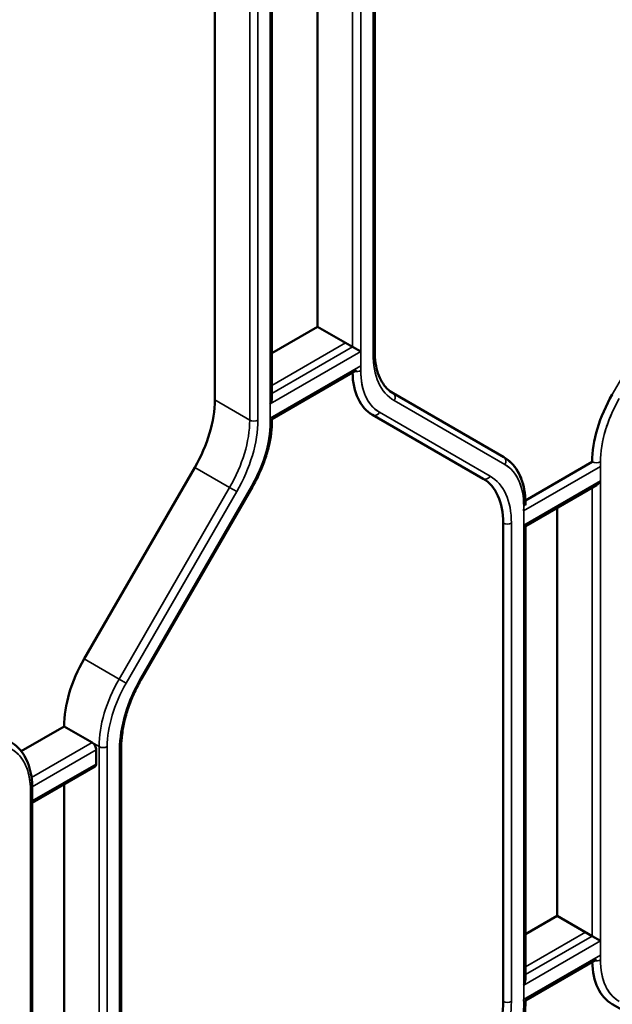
# Model space of a CAD drawing. Header units: millimetres. Extents: x 0 to 14369, y -869 to 2970.
# Tile 637 of 656: x 3763 to 3793, y 1620 to 1671. Entities that reach past the tile are written whole.
import ezdxf

# ---------------------------------------------------------------- set-up
doc = ezdxf.new("R2010")
doc.units = ezdxf.units.MM
doc.header["$LTSCALE"] = 10
doc.layers.add('Sichtbar (ISO)', color=7, linetype='Continuous', lineweight=50)
doc.layers.add('Sichtbar schmal (ISO)', color=7, linetype='Continuous', lineweight=35)

msp = doc.modelspace()

# ---------------------------------------------------------------- linework, layer by layer
at = {"layer": 'Sichtbar (ISO)'}
for p, q in [((3781.091, 1653.959), (3781.091, 1678.647)), ((3781.091, 1653.959), (3781.091, 1678.647)), ((3778.139, 1655.228), (3778.139, 1676.706)), ((3778.139, 1676.706), (3778.139, 1655.228)), ((3772.836, 1651.449), (3772.836, 1676.137)), ((3772.836, 1676.137), (3772.836, 1651.449)), ((3775.787, 1651.543), (3775.787, 1676.093)), ((3775.787, 1651.543), (3775.787, 1676.093)), ((3775.787, 1653.87), (3778.139, 1655.228)), ((3778.139, 1655.228), (3775.787, 1653.87)), ((3778.139, 1655.228), (3779.589, 1654.391)), ((3778.139, 1655.228), (3779.942, 1654.187)), ((3780.366, 1653.942), (3779.942, 1654.187)), ((3775.787, 1650.462), (3780.154, 1652.983)), ((3787.745, 1648.498), (3782.038, 1651.793)), ((3787.745, 1648.498), (3782.038, 1651.793)), ((3775.787, 1650.39), (3775.787, 1650.462)), ((3780.978, 1650.673), (3786.685, 1647.378)), ((3780.978, 1650.673), (3786.685, 1647.378)), ((3792.316, 1648.25), (3788.866, 1646.258)), ((3766.093, 1638.079), (3771.8, 1647.964)), ((3771.8, 1647.964), (3766.093, 1638.079)), ((3769.067, 1637.08), (3774.774, 1646.965)), ((3769.067, 1637.08), (3774.774, 1646.965)), ((3788.869, 1644.934), (3792.529, 1647.047)), ((3788.869, 1646.015), (3788.869, 1646.087)), ((3790.513, 1645.883), (3790.513, 1624.813)), ((3790.513, 1624.813), (3790.513, 1645.883)), ((3787.72, 1645.089), (3787.72, 1620.401)), ((3788.781, 1644.984), (3788.869, 1644.934)), ((3788.869, 1621.537), (3788.869, 1644.934)), ((3788.869, 1621.537), (3788.869, 1644.934)), ((3762.844, 1633.317), (3765.057, 1634.594)), ((3765.057, 1634.594), (3762.844, 1633.317)), ((3765.057, 1634.594), (3766.507, 1633.757)), ((3766.507, 1633.757), (3765.057, 1634.594)), ((3768.009, 1608.848), (3768.009, 1633.536)), ((3768.009, 1608.848), (3768.009, 1633.536)), ((3766.719, 1632.655), (3766.719, 1633.39)), ((3766.719, 1633.39), (3766.719, 1632.655)), ((3763.413, 1630.645), (3766.657, 1632.518)), ((3763.413, 1630.645), (3766.657, 1632.518)), ((3765.057, 1631.594), (3765.057, 1610.116)), ((3765.057, 1610.116), (3765.057, 1631.594)), ((3763.413, 1606.84), (3763.413, 1631.39)), ((3763.413, 1606.84), (3763.413, 1631.39)), ((3788.869, 1623.864), (3790.513, 1624.813)), ((3790.513, 1624.813), (3788.869, 1623.864)), ((3791.963, 1623.976), (3790.513, 1624.813)), ((3790.513, 1624.813), (3792.316, 1623.772)), ((3792.741, 1623.527), (3792.316, 1623.772)), ((3788.869, 1620.456), (3792.529, 1622.569)), ((3788.869, 1620.384), (3788.869, 1620.456)), ((3793.352, 1620.259), (3796.559, 1618.407))]:
    msp.add_line(p, q, dxfattribs=at)
for centre, major_axis, start_param, end_param in [((3783.478, 1655.003), (-2.5, -4.33), 5.522643, 6.283185), ((3769.3, 1649.407), (2.5, 4.33), 4.712389, 5.497787), ((3769.3, 1649.407), (-2.5, -4.33), 1.570796, 2.356194), ((3775.487, 1651.37), (0.212, 0.367), 4.712389, 5.497787), ((3795.852, 1650.291), (-2.5, -4.33), 4.712389, 5.497787), ((3784.185, 1643.048), (2.5, 4.33), 5.497787, 6.283185), ((3792.529, 1647.393), (-0.212, -0.367), 0.785398, 1.570796), ((3768.593, 1636.636), (2.5, 4.33), 1.570796, 2.356194), ((3768.593, 1636.636), (-2.5, -4.33), 4.712389, 5.497787), ((3766.507, 1633.512), (0.15, -0.26), 0.785398, 2.356195), ((3766.507, 1633.512), (-0.15, 0.26), 3.926991, 5.497787), ((3766.507, 1632.778), (0.15, -0.26), 0, 0.785398), ((3766.507, 1632.778), (0.15, -0.26), 0, 0.785398), ((3795.852, 1624.589), (-2.5, -4.33), 5.522643, 6.283185), ((3788.569, 1621.364), (0.212, 0.367), 4.712389, 5.497787), ((3784.185, 1618.36), (-2.5, -4.33), 1.570796, 2.356194)]:
    msp.add_ellipse(centre, major_axis=major_axis, ratio=0.57735, start_param=start_param, end_param=end_param, dxfattribs=at)
for points, knots in [([(3781.091, 1653.959), (3781.091, 1653.746), (3781.105, 1653.543), (3781.162, 1653.163), (3781.204, 1652.986), (3781.313, 1652.661), (3781.38, 1652.514), (3781.535, 1652.253), (3781.623, 1652.138), (3781.817, 1651.942), (3781.923, 1651.859), (3782.038, 1651.793)], [3.1415927, 3.1415927, 3.1415927, 3.1415927, 3.2986723, 3.2986723, 3.4557519, 3.4557519, 3.6128316, 3.6128316, 3.7699112, 3.7699112, 3.9269908, 3.9269908, 3.9269908, 3.9269908]), ([(3781.091, 1653.959), (3781.091, 1653.746), (3781.105, 1653.543), (3781.162, 1653.163), (3781.204, 1652.986), (3781.313, 1652.661), (3781.38, 1652.514), (3781.535, 1652.253), (3781.623, 1652.138), (3781.817, 1651.942), (3781.923, 1651.859), (3782.038, 1651.793)], [3.1415927, 3.1415927, 3.1415927, 3.1415927, 3.2986723, 3.2986723, 3.4557519, 3.4557519, 3.6128316, 3.6128316, 3.7699112, 3.7699112, 3.9269908, 3.9269908, 3.9269908, 3.9269908]), ([(3775.787, 1650.39), (3775.787, 1650.176), (3775.773, 1649.954), (3775.715, 1649.503), (3775.672, 1649.272), (3775.56, 1648.807), (3775.49, 1648.573), (3775.326, 1648.105), (3775.231, 1647.872), (3775.019, 1647.412), (3774.901, 1647.186), (3774.774, 1646.965)], [0, 0, 0, 0, 0.1570796, 0.1570796, 0.3141593, 0.3141593, 0.4712389, 0.4712389, 0.6283185, 0.6283185, 0.7853982, 0.7853982, 0.7853982, 0.7853982]), ([(3775.787, 1650.39), (3775.787, 1650.195), (3775.775, 1649.994), (3775.725, 1649.559), (3775.683, 1649.324), (3775.572, 1648.849), (3775.502, 1648.61), (3775.336, 1648.131), (3775.24, 1647.893), (3775.024, 1647.422), (3774.904, 1647.19), (3774.774, 1646.965)], [6.2831853, 6.2831853, 6.2831853, 6.2831853, 6.4262655, 6.4262655, 6.586845, 6.586845, 6.7474245, 6.7474245, 6.908004, 6.908004, 7.0685835, 7.0685835, 7.0685835, 7.0685835]), ([(3787.745, 1648.498), (3787.892, 1648.413), (3788.027, 1648.309), (3788.268, 1648.065), (3788.374, 1647.926), (3788.555, 1647.619), (3788.631, 1647.452), (3788.75, 1647.096), (3788.795, 1646.906), (3788.854, 1646.509), (3788.869, 1646.301), (3788.869, 1646.087)], [5.4977871, 5.4977871, 5.4977871, 5.4977871, 5.6548668, 5.6548668, 5.8119464, 5.8119464, 5.969026, 5.969026, 6.1261057, 6.1261057, 6.2831853, 6.2831853, 6.2831853, 6.2831853]), ([(3787.745, 1648.498), (3787.895, 1648.411), (3788.033, 1648.304), (3788.278, 1648.052), (3788.386, 1647.909), (3788.569, 1647.593), (3788.644, 1647.421), (3788.762, 1647.052), (3788.805, 1646.857), (3788.857, 1646.47), (3788.869, 1646.281), (3788.869, 1646.087)], [5.4977871, 5.4977871, 5.4977871, 5.4977871, 5.6585239, 5.6585239, 5.8192606, 5.8192606, 5.9799973, 5.9799973, 6.1407341, 6.1407341, 6.2831853, 6.2831853, 6.2831853, 6.2831853]), ([(3769.067, 1637.08), (3768.932, 1636.847), (3768.809, 1636.609), (3768.586, 1636.125), (3768.486, 1635.881), (3768.315, 1635.393), (3768.242, 1635.149), (3768.126, 1634.668), (3768.082, 1634.432), (3768.024, 1633.972), (3768.009, 1633.749), (3768.009, 1633.536)], [2.3561945, 2.3561945, 2.3561945, 2.3561945, 2.5132741, 2.5132741, 2.6703538, 2.6703538, 2.8274334, 2.8274334, 2.984513, 2.984513, 3.1415927, 3.1415927, 3.1415927, 3.1415927]), ([(3769.067, 1637.08), (3768.932, 1636.847), (3768.809, 1636.609), (3768.586, 1636.125), (3768.486, 1635.881), (3768.315, 1635.393), (3768.242, 1635.149), (3768.126, 1634.668), (3768.082, 1634.432), (3768.024, 1633.972), (3768.009, 1633.749), (3768.009, 1633.536)], [2.3561945, 2.3561945, 2.3561945, 2.3561945, 2.5132741, 2.5132741, 2.6703538, 2.6703538, 2.8274334, 2.8274334, 2.984513, 2.984513, 3.1415927, 3.1415927, 3.1415927, 3.1415927]), ([(3762.29, 1633.801), (3762.436, 1633.716), (3762.571, 1633.612), (3762.812, 1633.368), (3762.918, 1633.229), (3763.099, 1632.922), (3763.175, 1632.755), (3763.295, 1632.399), (3763.339, 1632.209), (3763.398, 1631.812), (3763.413, 1631.604), (3763.413, 1631.39)], [5.4977871, 5.4977871, 5.4977871, 5.4977871, 5.6548668, 5.6548668, 5.8119464, 5.8119464, 5.969026, 5.969026, 6.1261057, 6.1261057, 6.2831853, 6.2831853, 6.2831853, 6.2831853]), ([(3762.29, 1633.801), (3762.436, 1633.716), (3762.571, 1633.612), (3762.812, 1633.368), (3762.918, 1633.229), (3763.099, 1632.922), (3763.175, 1632.755), (3763.295, 1632.399), (3763.339, 1632.209), (3763.398, 1631.812), (3763.413, 1631.604), (3763.413, 1631.39)], [5.4977871, 5.4977871, 5.4977871, 5.4977871, 5.6548668, 5.6548668, 5.8119464, 5.8119464, 5.969026, 5.969026, 6.1261057, 6.1261057, 6.2831853, 6.2831853, 6.2831853, 6.2831853]), ([(3788.869, 1620.384), (3788.869, 1620.169), (3788.854, 1619.948), (3788.797, 1619.496), (3788.754, 1619.266), (3788.641, 1618.801), (3788.572, 1618.567), (3788.407, 1618.099), (3788.313, 1617.866), (3788.1, 1617.406), (3787.983, 1617.179), (3787.855, 1616.958)], [0, 0, 0, 0, 0.1570796, 0.1570796, 0.3141593, 0.3141593, 0.4712389, 0.4712389, 0.6283185, 0.6283185, 0.7853982, 0.7853982, 0.7853982, 0.7853982]), ([(3788.869, 1620.384), (3788.869, 1620.188), (3788.857, 1619.987), (3788.806, 1619.552), (3788.764, 1619.317), (3788.653, 1618.843), (3788.583, 1618.603), (3788.418, 1618.125), (3788.322, 1617.887), (3788.106, 1617.416), (3787.986, 1617.184), (3787.855, 1616.958)], [6.2831853, 6.2831853, 6.2831853, 6.2831853, 6.4262655, 6.4262655, 6.586845, 6.586845, 6.7474245, 6.7474245, 6.908004, 6.908004, 7.0685835, 7.0685835, 7.0685835, 7.0685835])]:
    msp.add_open_spline(points, degree=3, knots=knots, dxfattribs=at)
at = {"layer": 'Sichtbar schmal (ISO)'}
for p, q in [((3779.942, 1678.665), (3779.942, 1654.187)), ((3779.942, 1654.187), (3779.942, 1678.665)), ((3780.366, 1652.962), (3780.366, 1678.665)), ((3780.366, 1678.665), (3780.366, 1653.942)), ((3781.003, 1678.525), (3781.003, 1653.837)), ((3781.003, 1653.837), (3781.003, 1678.525)), ((3775.699, 1675.97), (3775.699, 1650.268)), ((3775.699, 1651.247), (3775.699, 1675.97)), ((3774.639, 1675.096), (3774.639, 1650.408)), ((3774.639, 1650.408), (3774.639, 1675.096)), ((3775.063, 1650.408), (3775.063, 1675.096)), ((3775.063, 1675.096), (3775.063, 1650.408)), ((3799.059, 1661.62), (3793.352, 1651.735)), ((3779.589, 1654.391), (3775.787, 1652.196)), ((3780.366, 1653.942), (3775.699, 1651.247)), ((3779.942, 1654.187), (3775.787, 1651.788)), ((3775.693, 1650.509), (3780.373, 1653.211)), ((3774.639, 1650.408), (3772.836, 1651.449)), ((3772.836, 1651.449), (3774.639, 1650.408)), ((3787.808, 1648.116), (3782.1, 1651.411)), ((3782.1, 1651.411), (3787.808, 1648.116)), ((3781.34, 1650.811), (3787.047, 1647.516)), ((3787.047, 1647.516), (3781.34, 1650.811)), ((3792.741, 1622.548), (3792.741, 1648.25)), ((3771.8, 1647.964), (3773.603, 1646.923)), ((3773.603, 1646.923), (3771.8, 1647.964)), ((3792.747, 1648.009), (3788.774, 1645.715)), ((3788.781, 1644.984), (3792.741, 1647.27)), ((3792.741, 1647.27), (3792.741, 1623.527)), ((3773.603, 1646.923), (3767.896, 1637.038)), ((3767.896, 1637.038), (3773.603, 1646.923)), ((3773.965, 1646.714), (3768.258, 1636.829)), ((3768.258, 1636.829), (3773.965, 1646.714)), ((3769.019, 1637.107), (3774.726, 1646.992)), ((3774.726, 1646.992), (3769.019, 1637.107)), ((3773.965, 1646.714), (3773.603, 1646.923)), ((3773.603, 1646.923), (3773.965, 1646.714)), ((3774.774, 1646.965), (3774.726, 1646.992)), ((3774.726, 1646.992), (3774.774, 1646.965)), ((3792.316, 1646.924), (3792.316, 1623.772)), ((3792.316, 1623.772), (3792.316, 1646.924)), ((3788.781, 1645.964), (3788.781, 1620.261)), ((3787.72, 1645.089), (3787.72, 1620.401)), ((3788.145, 1620.401), (3788.145, 1645.089)), ((3788.145, 1645.089), (3788.145, 1620.401)), ((3788.781, 1621.241), (3788.781, 1644.984)), ((3767.896, 1637.038), (3766.093, 1638.079)), ((3766.093, 1638.079), (3767.896, 1637.038)), ((3767.896, 1637.038), (3768.258, 1636.829)), ((3768.258, 1636.829), (3767.896, 1637.038)), ((3769.019, 1637.107), (3769.067, 1637.08)), ((3769.067, 1637.08), (3769.019, 1637.107)), ((3766.507, 1633.757), (3763.377, 1631.95)), ((3763.377, 1631.95), (3766.507, 1633.757)), ((3766.507, 1633.757), (3766.861, 1633.553)), ((3766.861, 1633.553), (3766.507, 1633.757)), ((3766.861, 1633.553), (3766.861, 1609.075)), ((3766.861, 1609.075), (3766.861, 1633.553)), ((3767.285, 1607.851), (3767.285, 1633.553)), ((3767.285, 1633.553), (3767.285, 1608.83)), ((3763.412, 1631.481), (3766.719, 1633.39)), ((3766.719, 1633.39), (3763.412, 1631.481)), ((3767.921, 1633.413), (3767.921, 1608.725)), ((3767.921, 1608.725), (3767.921, 1633.413)), ((3766.719, 1632.655), (3763.413, 1630.746)), ((3763.413, 1630.746), (3766.719, 1632.655)), ((3763.325, 1631.267), (3763.325, 1605.564)), ((3763.325, 1606.544), (3763.325, 1631.267)), ((3791.963, 1623.976), (3788.869, 1622.19)), ((3792.741, 1623.527), (3788.781, 1621.241)), ((3792.316, 1623.772), (3788.869, 1621.782)), ((3788.774, 1620.502), (3792.747, 1622.796))]:
    msp.add_line(p, q, dxfattribs=at)
for centre, major_axis, ratio, start_param, end_param in [((3780.791, 1653.959), (0.3, 0), 0.57735, 5.497787, 6.283185), ((3780.791, 1653.959), (0.3, 0), 0.57735, 5.497787, 6.283185), ((3784.75, 1656.001), (-2.65, -4.59), 0.57735, 5.497787, 6.283185), ((3784.75, 1656.001), (-2.65, -4.59), 0.57735, 5.497787, 6.283185), ((3783.478, 1655.003), (-2.5, -4.33), 0.57735, 5.522643, 6.283185), ((3780.154, 1653.085), (-0.3, 0), 0.57735, 1.212477, 2.356194), ((3783.69, 1654.881), (-2.35, -4.07), 0.57735, 5.433914, 6.283185), ((3783.69, 1654.881), (-2.35, -4.07), 0.57735, 5.497787, 6.283185), ((3781.888, 1651.533), (0.15, 0.26), 0.816497, 4.712389, 6.283185), ((3781.888, 1651.533), (0.15, 0.26), 0.816497, 4.712389, 6.283185), ((3795.852, 1650.291), (-2.5, -4.33), 0.57735, 4.712389, 5.497787), ((3796.064, 1650.169), (-2.35, -4.07), 0.57735, 4.712389, 5.56166), ((3796.064, 1650.169), (-2.35, -4.07), 0.57735, 4.712389, 5.497787), ((3781.128, 1650.933), (-0.15, -0.26), 0.816497, 0, 1.570796), ((3781.128, 1650.933), (-0.15, -0.26), 0.816497, 0, 1.570796), ((3771.103, 1648.366), (-2.5, -4.33), 0.57735, 1.570796, 2.356194), ((3771.103, 1648.366), (2.5, 4.33), 0.57735, 4.712389, 5.497787), ((3771.315, 1648.244), (-2.65, -4.59), 0.57735, 1.570796, 2.356194), ((3771.315, 1648.244), (2.65, 4.59), 0.57735, 4.712389, 5.497787), ((3774.851, 1650.53), (-0.3, 0), 0.57735, 0.785398, 2.356194), ((3774.851, 1650.53), (0.3, 0), 0.57735, 3.926991, 5.497787), ((3772.376, 1648.349), (2.35, 4.07), 0.57735, 4.712389, 5.56166), ((3772.376, 1648.349), (2.35, 4.07), 0.57735, 4.712389, 5.497787), ((3775.487, 1650.39), (0.3, 0), 0.57735, 5.497787, 6.283185), ((3787.595, 1648.238), (0.15, 0.26), 0.816497, 4.712389, 6.283185), ((3787.595, 1648.238), (0.15, 0.26), 0.816497, 4.712389, 6.283185), ((3792.529, 1648.373), (0.3, 0), 0.57735, 3.926991, 5.497787), ((3785.458, 1644.045), (2.35, 4.07), 0.57735, 5.497787, 6.283185), ((3785.458, 1644.045), (2.35, 4.07), 0.57735, 5.433914, 6.283185), ((3786.835, 1647.638), (-0.15, -0.26), 0.816497, 0, 1.570796), ((3786.835, 1647.638), (-0.15, -0.26), 0.816497, 0, 1.570796), ((3784.185, 1643.048), (2.5, 4.33), 0.57735, 5.497787, 6.283185), ((3784.397, 1642.926), (2.65, 4.59), 0.57735, 5.497787, 6.283185), ((3784.397, 1642.926), (2.65, 4.59), 0.57735, 5.497787, 6.283185), ((3788.569, 1646.087), (0.3, 0), 0.57735, 5.497787, 6.283185), ((3787.932, 1645.212), (0.3, 0), 0.57735, 3.926991, 5.497787), ((3787.932, 1645.212), (-0.3, 0), 0.57735, 0.785398, 2.356194), ((3770.396, 1635.595), (-2.5, -4.33), 0.57735, 4.712389, 5.497787), ((3770.396, 1635.595), (2.5, 4.33), 0.57735, 1.570796, 2.356194), ((3771.669, 1635.577), (2.65, 4.59), 0.57735, 1.570796, 2.356194), ((3771.669, 1635.577), (-2.65, -4.59), 0.57735, 4.712389, 5.497787), ((3770.608, 1635.472), (-2.35, -4.07), 0.57735, 4.712389, 5.497787), ((3770.608, 1635.472), (2.35, 4.07), 0.57735, 1.570796, 2.356194), ((3767.073, 1633.676), (0.3, 0), 0.57735, 3.926991, 5.497787), ((3767.073, 1633.676), (-0.3, 0), 0.57735, 0.785398, 2.356194), ((3767.709, 1633.536), (0.3, 0), 0.57735, 5.497787, 6.283185), ((3767.709, 1633.536), (0.3, 0), 0.57735, 5.497787, 6.283185), ((3760.002, 1629.348), (2.35, 4.07), 0.57735, 5.497787, 6.283185), ((3763.113, 1631.39), (0.3, 0), 0.57735, 5.497787, 6.283185), ((3763.113, 1631.39), (0.3, 0), 0.57735, 5.497787, 6.283185), ((3795.852, 1624.589), (-2.5, -4.33), 0.57735, 5.522643, 6.283185), ((3792.529, 1622.67), (-0.3, 0), 0.57735, 1.212477, 2.356194), ((3796.064, 1624.466), (-2.35, -4.07), 0.57735, 5.433914, 6.283185), ((3796.064, 1624.466), (-2.35, -4.07), 0.57735, 5.497787, 6.283185), ((3784.185, 1618.36), (-2.5, -4.33), 0.57735, 1.570796, 2.356194), ((3784.397, 1618.238), (-2.65, -4.59), 0.57735, 1.570796, 2.356194), ((3784.397, 1618.238), (2.65, 4.59), 0.57735, 4.712389, 5.497787), ((3787.932, 1620.524), (-0.3, 0), 0.57735, 0.785398, 2.356194), ((3787.932, 1620.524), (0.3, 0), 0.57735, 3.926991, 5.497787), ((3785.458, 1618.343), (2.35, 4.07), 0.57735, 4.712389, 5.56166), ((3788.569, 1620.384), (0.3, 0), 0.57735, 5.497787, 6.283185)]:
    msp.add_ellipse(centre, major_axis=major_axis, ratio=ratio, start_param=start_param, end_param=end_param, dxfattribs=at)
for points in [[(3762.352, 1633.419), (3762.56, 1633.296), (3762.736, 1633.135), (3762.88, 1632.929), (3763.024, 1632.723), (3763.137, 1632.473), (3763.212, 1632.195), (3763.287, 1631.916), (3763.325, 1631.609), (3763.325, 1631.267)], [(3787.808, 1616.986), (3788.016, 1617.349), (3788.192, 1617.714), (3788.336, 1618.086), (3788.48, 1618.458), (3788.592, 1618.837), (3788.668, 1619.203), (3788.743, 1619.568), (3788.781, 1619.919), (3788.781, 1620.261)]]:
    msp.add_open_spline(points, degree=3, knots=[0, 0, 0, 0, 0.333333, 0.333333, 0.333333, 0.666667, 0.666667, 0.666667, 1, 1, 1, 1], dxfattribs=at)

doc.saveas('drawing.dxf')
